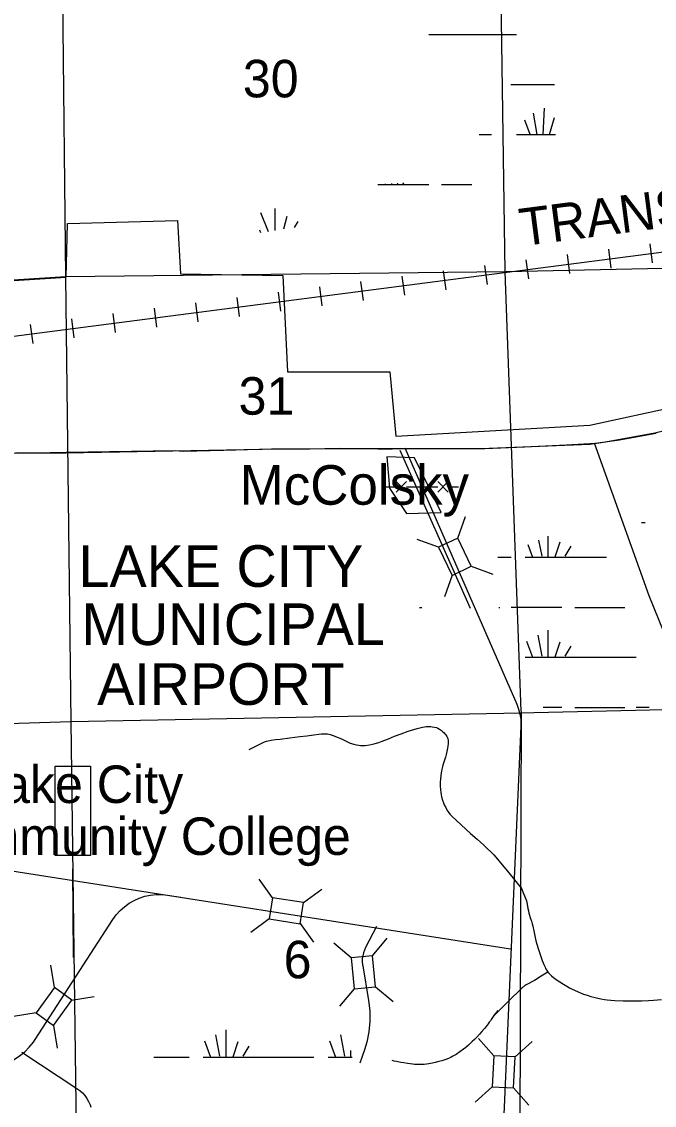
# Model space of a CAD drawing. Extents: x 2480962 to 2688785, y 277103 to 599240.
# Drawn here: x 2581065 to 2588660, y 429582 to 442588 of the extents above; entities that cross this region are included whole.
import ezdxf

# ---------------------------------------------------------------- set-up
doc = ezdxf.new("R2010")
doc.units = 0
for name, color, linetype in [('Airport Names', 7, 'Continuous'), ('Communities and Subdivisions Names without Post Office', 7, 'Continuous'), ('Culture Text', 7, 'Continuous'), ('Level 31', 7, 'Continuous'), ('Local Roads Improved', 7, 'Continuous'), ('Narrow River Creek and Branch and Slough', 7, 'Continuous'), ('National Forest', 7, 'Continuous'), ('Railroads', 7, 'Continuous'), ('Railroads Text', 7, 'Continuous'), ('Section Lines', 7, 'Continuous'), ('Section Numbers', 7, 'Continuous'), ('Swamps', 7, 'Continuous'), ('Township and Range lines', 7, 'Continuous'), ('Uninventoried Roads and Features', 7, 'Continuous'), ('US Routes Highway Center Lines', 7, 'Continuous')]:
    doc.layers.add(name, color=color, linetype=linetype)

msp = doc.modelspace()

# ---------------------------------------------------------------- linework, layer by layer
at = {"layer": 'Level 31'}
for points in [[(2585685.088, 436685.277), (2586102.648, 436695.984), (2585779.592, 437354.379), (2585447.686, 437365.085), (2585479.806, 436990.352)], [(2581468.79, 433650.981), (2581893.082, 433650.981), (2581893.082, 432580.147), (2581468.79, 432580.147)]]:
    msp.add_lwpolyline(points, close=True, dxfattribs=at)
at = {"layer": 'Local Roads Improved'}
for p, q in [((2587936.308, 437531.445), (2588594.548, 435701.76)), ((2585604.261, 437445.832), (2586449.622, 435547.445))]:
    msp.add_line(p, q, dxfattribs=at)
msp.add_lwpolyline([(2588594.548, 435701.76), (2588827.012, 435128.347), (2588845.475, 435089.248)], dxfattribs=at)
at = {"layer": 'Narrow River Creek and Branch and Slough'}
for points in [[(2583796.953, 433854.003), (2583876.732, 433893.422), (2583956.512, 433932.841), (2583981.138, 433943.532), (2584003.376, 433951.043), (2584023.267, 433956.422), (2584058.813, 433963.695), (2584113.097, 433971.295), (2584167.31, 433977.731), (2584286.038, 433992.284), (2584404.702, 434007.124), (2584489.098, 434018.689), (2584573.488, 434030.371), (2584634.138, 434037.975), (2584664.524, 434040.782), (2584694.855, 434042.461), (2584716.544, 434041.911), (2584735.368, 434039.553), (2584768.013, 434032.057), (2584792.29, 434024.356), (2584864.433, 433997.104), (2584882.884, 433989.637), (2584913.972, 433974.827), (2584959.79, 433951.23), (2584983.312, 433940.129), (2585007.844, 433930.304), (2585052.494, 433915.998), (2585086.352, 433907.69), (2585111.826, 433903.18), (2585130.922, 433900.918), (2585159.471, 433899.554), (2585187.803, 433900.911), (2585239.584, 433908.014), (2585278.43, 433915.803), (2585307.46, 433922.977), (2585350.667, 433935.803), (2585393.259, 433951.012), (2585467.11, 433981.18), (2585540.488, 434010.932), (2585621.813, 434041.418), (2585703.564, 434071.053), (2585746.473, 434085.313), (2585811.61, 434103.925), (2585877.327, 434120.752), (2585902.057, 434125.46), (2585920.896, 434127.357), (2585949.335, 434128.174), (2585977.627, 434127.299), (2585994.287, 434126.027), (2586022.804, 434121.455), (2586043.741, 434115.596), (2586059.235, 434109.577), (2586082.209, 434097.541), (2586093.602, 434090.02), (2586104.948, 434081.407), (2586122.142, 434066.532), (2586135.841, 434052.994), (2586146.695, 434040.755), (2586155.254, 434029.749), (2586167.944, 434009.831), (2586175.398, 433994.351), (2586179.739, 433982.441), (2586184.115, 433964.101), (2586185.765, 433945.201), (2586185.45, 433926.093), (2586182.55, 433892.348), (2586178.703, 433866.953), (2586170.819, 433829.059), (2586161.122, 433791.827), (2586151.236, 433759.98), (2586134.954, 433712.594), (2586120.327, 433664.639), (2586111.704, 433628.31), (2586105.275, 433596.166), (2586096.628, 433539.367), (2586092.401, 433496.528), (2586090.545, 433464.386), (2586089.944, 433416.336), (2586092.048, 433368.712), (2586095.416, 433336.737), (2586100.001, 433308.947), (2586105.259, 433284.796), (2586117.244, 433242.964), (2586128.539, 433212.002), (2586138.3, 433189.04), (2586154.997, 433155.059), (2586174.146, 433121.685), (2586186.317, 433102.944), (2586205.803, 433077.186), (2586227.76, 433053.748), (2586339.144, 432948.617), (2586452.049, 432845.464), (2586532.25, 432775.405), (2586612.16, 432704.983), (2586649.934, 432670.141), (2586704.952, 432616.177), (2586731.261, 432588.08), (2586756.485, 432559.024), (2586911.472, 432372.693), (2587066.459, 432186.361)], [(2587053.651, 432211.265), (2587082.183, 432144.596), (2587110.716, 432077.927), (2587119.228, 432055.223), (2587125.186, 432034.872), (2587133.262, 431998.491), (2587143.045, 431943.137), (2587148.454, 431915.607), (2587155.167, 431888.482), (2587174.528, 431825.434), (2587184.391, 431793.948), (2587193.606, 431762.296), (2587201.477, 431731.627), (2587213.502, 431677.508), (2587230.108, 431595.932), (2587239.075, 431555.287), (2587249.293, 431514.934), (2587263.945, 431465.771), (2587288.748, 431392.973), (2587314.934, 431320.477), (2587325.385, 431292.258), (2587333.724, 431271.39), (2587347.582, 431240.553), (2587355.33, 431225.34), (2587363.753, 431210.257), (2587371.031, 431198.521), (2587385.986, 431177.808), (2587400.353, 431160.94), (2587413.804, 431147.032), (2587426.179, 431135.444), (2587449.023, 431116.287), (2587466.999, 431102.695), (2587495.017, 431083.237), (2587523.925, 431064.498), (2587568.715, 431036.739), (2587607.958, 431013.62), (2587642.451, 430994.358), (2587672.825, 430978.291), (2587699.602, 430964.869), (2587747.035, 430942.887), (2587783.203, 430927.733), (2587810.725, 430917.157), (2587852.739, 430902.618), (2587895.748, 430889.748), (2587931.907, 430880.158), (2587963.559, 430872.433), (2588019.031, 430860.591), (2588060.747, 430853.265), (2588092.123, 430848.731), (2588139.368, 430843.605), (2588186.877, 430840.651), (2588287.271, 430837.458), (2588362.611, 430836.114), (2588419.111, 430835.886), (2588503.808, 430837.074), (2588588.382, 430840.45), (2588651.731, 430844.72), (2588746.72, 430852.658)], [(2587381.42, 431180.917), (2587302.01, 431131.358), (2587222.598, 431081.799), (2587204.108, 431071.094), (2587136.643, 431037.467), (2587120.239, 431028.491), (2587108.337, 431021.24), (2587099.697, 431015.425), (2587087.292, 431005.974), (2587081.376, 431000.874), (2587075.673, 430995.493), (2586901.794, 430823.57), (2586727.915, 430651.646)], [(2586781.745, 430719.976), (2586773.944, 430711.515), (2586768.191, 430705.114), (2586763.949, 430700.26), (2586757.729, 430692.859), (2586751.715, 430685.27), (2586742.124, 430672.3), (2586726.182, 430649.036), (2586703.061, 430613.599), (2586691.276, 430596.026), (2586678.983, 430578.79), (2586664.854, 430560.105), (2586639.478, 430528.022), (2586619.946, 430504.379), (2586589.925, 430469.4), (2586559.14, 430434.768), (2586527.849, 430400.859), (2586499.922, 430372.017), (2586474.986, 430347.433), (2586430.029, 430305.928), (2586395.033, 430276.107), (2586367.97, 430254.501), (2586325.916, 430223.35), (2586281.928, 430193.752), (2586257.033, 430178.778), (2586234.903, 430166.926), (2586215.281, 430157.416), (2586197.918, 430149.688), (2586167.109, 430137.336), (2586143.658, 430128.906), (2586107.947, 430117.318), (2586071.618, 430106.643), (2586028.389, 430095.054), (2585995.927, 430087.426), (2585971.515, 430082.477), (2585953.153, 430079.275), (2585925.496, 430075.399), (2585897.672, 430072.776), (2585880.537, 430071.795), (2585865.511, 430071.28), (2585839.17, 430071.139), (2585819.402, 430071.657), (2585804.585, 430072.39), (2585782.395, 430074.032), (2585760.275, 430076.316), (2585697.588, 430084.296), (2585650.774, 430091.306), (2585615.784, 430097.333), (2585563.499, 430107.902), (2585537.45, 430113.986), (2585511.465, 430120.671)]]:
    msp.add_lwpolyline(points, dxfattribs=at)
at = {"layer": 'National Forest'}
for p, q in [((2587885.054, 437743.344), (2604779.768, 441439.448)), ((2581597.854, 439523.385), (2581614.328, 440165.171)), ((2581614.328, 440165.171), (2582934.481, 440201.866)), ((2582934.481, 440201.866), (2582971.167, 439559.444)), ((2576865.445, 439211.118), (2581597.854, 439523.385)), ((2582971.167, 439559.444), (2584199.627, 439541.367)), ((2584199.627, 439541.367), (2584254.634, 438385.495)), ((2584254.634, 438385.495), (2585483.109, 438385.495)), ((2585483.109, 438385.495), (2585556.451, 437614.913)), ((2585556.451, 437614.913), (2587885.054, 437743.344))]:
    msp.add_line(p, q, dxfattribs=at)
at = {"layer": 'Railroads'}
for p, q in [((2588109.543, 439856.245), (2588139.144, 439628.158)), ((2588605.385, 439920.595), (2588634.986, 439692.508)), ((2587117.859, 439727.545), (2587147.46, 439499.458)), ((2587613.701, 439791.895), (2587643.302, 439563.808)), ((2586126.176, 439598.845), (2586155.777, 439370.758)), ((2586622.018, 439663.195), (2586651.619, 439435.108)), ((2585134.492, 439470.145), (2585164.093, 439242.058)), ((2585630.334, 439534.495), (2585659.935, 439306.408)), ((2584142.809, 439341.445), (2584172.41, 439113.357)), ((2584638.651, 439405.795), (2584668.252, 439177.707)), ((2583151.125, 439212.745), (2583180.726, 438984.657)), ((2583646.967, 439277.095), (2583676.568, 439049.007)), ((2582159.442, 439084.045), (2582189.043, 438855.957)), ((2582655.283, 439148.395), (2582684.884, 438920.307)), ((2581167.758, 438955.345), (2581197.359, 438727.257)), ((2581663.6, 439019.695), (2581693.201, 438791.607))]:
    msp.add_line(p, q, dxfattribs=at)
for points in [[(2535189.55, 474029.408), (2536089.7, 471644.944), (2536291.253, 471185.4), (2536531.488, 470762.342), (2552586.883, 445559.036), (2552586.884, 445559.036), (2553075.384, 444874.143), (2553427.841, 444460.531), (2556691.947, 440882.519), (2556841.764, 440734.641), (2557006.218, 440603.234), (2557183.506, 440489.737), (2557371.687, 440395.394), (2557568.699, 440321.239), (2557735.519, 440276.028), (2568072.12, 437946.462), (2568887.934, 437807.005), (2569361.53, 437765.755), (2570495.789, 437701.245), (2571983.523, 437694.622), (2573132.142, 437796.523), (2616563.163, 443432.973)], [(2536531.488, 470762.342), (2552586.883, 445559.036), (2552586.884, 445559.036), (2553075.384, 444874.143), (2553427.841, 444460.531), (2556691.947, 440882.519), (2556841.764, 440734.641), (2557006.218, 440603.234), (2557183.506, 440489.737), (2557371.687, 440395.394), (2557568.699, 440321.239), (2557735.519, 440276.028), (2568072.12, 437946.462), (2568887.934, 437807.005), (2569361.53, 437765.755), (2570495.789, 437701.245), (2571983.523, 437694.622), (2573132.142, 437796.523), (2616563.163, 443432.973)]]:
    msp.add_lwpolyline(points, dxfattribs=at)
at = {"layer": 'Section Lines'}
for p, q in [((2586784.724, 444913.261), (2586864.969, 439584.271)), ((2586880.856, 439584.447), (2581594.962, 439525.871)), ((2586864.969, 439584.271), (2587059.147, 434314.693)), ((2592187.234, 439703.594), (2586880.856, 439584.447)), ((2581594.965, 439525.872), (2576804.544, 439209.89)), ((2587059.962, 434307.013), (2587043.962, 428976.191))]:
    msp.add_line(p, q, dxfattribs=at)
at = {"layer": 'Swamps'}
for p, q in [((2585953.915, 442435.334), (2587003.912, 442435.354)), ((2587325.436, 441235.382), (2587342.672, 441551.459)), ((2587169.362, 441235.518), (2587103.889, 441407.384)), ((2587254.436, 441235.431), (2587208.181, 441489.814)), ((2587402.122, 441235.562), (2587460.354, 441439.383)), ((2587525.451, 436340.719), (2587465.042, 436159.482)), ((2587658.356, 436292.392), (2587585.865, 436171.566)), ((2587109.15, 436159.475), (2587709.149, 436159.487)), ((2586940.911, 435559.466), (2587550.138, 435559.479)), ((2587705.993, 435556.864), (2588305.992, 435556.876)), ((2587259.656, 435225.28), (2587307.988, 434971.551)), ((2587380.478, 435285.694), (2587380.482, 434959.47)), ((2587126.752, 435152.783), (2587199.249, 434959.467)), ((2587525.466, 435140.709), (2587465.058, 434959.472)), ((2587658.372, 435092.382), (2587585.88, 434971.557)), ((2587109.166, 434959.465), (2587709.164, 434959.477)), ((2587709.164, 434959.477), (2588440.018, 434959.492)), ((2587706.009, 434356.854), (2588306.008, 434356.866)), ((2581687.553, 431356.789), (2581677.716, 432420.44)), ((2583514.461, 430487.411), (2583514.466, 430161.187)), ((2583260.736, 430354.5), (2583333.232, 430161.183)), ((2583393.639, 430426.997), (2583441.972, 430173.268)), ((2584760.732, 430354.531), (2584833.228, 430161.215)), ((2584893.636, 430427.028), (2584941.968, 430173.299)), ((2583659.45, 430342.426), (2583599.041, 430161.189)), ((2583792.355, 430294.099), (2583719.864, 430173.274)), ((2583243.149, 430161.182), (2583843.148, 430161.194)), ((2583843.148, 430161.194), (2584574.002, 430161.209))]:
    msp.add_line(p, q, dxfattribs=at)
for points in [[(2586938.194, 441835.348), (2587460.157, 441835.358)], [(2586557.359, 441235.335), (2586703.929, 441235.338)], [(2587003.928, 441235.344), (2587471.659, 441235.353)], [(2585340.798, 440635.307), (2585953.939, 440635.319)], [(2585369.62, 440636.294), (2585369.418, 440636.825)], [(2585431.942, 440635.373), (2585431.207, 440640.104)], [(2585510.104, 440635.329), (2585510.274, 440644.298)], [(2585577.203, 440635.121), (2585579.885, 440647.991)], [(2585639.399, 440634.815), (2585651.923, 440651.813)], [(2586103.938, 440635.322), (2586469.988, 440635.329)], [(2583933.456, 440297.952), (2584022.442, 440071.065)], [(2584102.607, 440346.284), (2584102.61, 440082.52)], [(2584247.595, 440249.628), (2584209.644, 440097.812)], [(2584380.5, 440189.219), (2584337.868, 440116.133)], [(2583920.894, 440089.118), (2583933.985, 440058.427)], [(2588506.818, 436577.163), (2588549.626, 436577.164)], [(2587271.022, 436365.542), (2587307.972, 436171.561)], [(2587380.463, 436411.44), (2587380.466, 436159.48)], [(2587142.214, 436311.522), (2587199.233, 436159.477)], [(2586779.653, 436159.468), (2586940.007, 436159.471)], [(2587709.149, 436159.487), (2588085.118, 436159.494)], [(2585840.526, 435556.826), (2585868.779, 435556.827)], [(2586795.038, 435556.845), (2586805.996, 435556.846)], [(2587326.286, 434359.464), (2587550.154, 434359.469)], [(2588440.923, 434359.487), (2588599.738, 434359.49)], [(2585014.461, 430239.489), (2585014.462, 430161.219)], [(2582653.299, 430161.169), (2583074.006, 430161.178)], [(2584743.146, 430161.213), (2585031.666, 430161.219)]]:
    msp.add_lwpolyline(points, dxfattribs=at)
at = {"layer": 'Township and Range lines'}
for p, q in [((2581594.962, 439525.871), (2581539.965, 444805.607)), ((2581661.367, 434188.345), (2581594.965, 439525.872)), ((2587039.724, 434293.194), (2592320.257, 434417.727)), ((2581661.367, 434188.324), (2587059.922, 434293.671)), ((2576302.124, 434025.858), (2581661.367, 434188.345)), ((2581728.537, 428789.065), (2581661.367, 434188.324))]:
    msp.add_line(p, q, dxfattribs=at)
at = {"layer": 'Uninventoried Roads and Features'}
for p, q in [((2585666.734, 437471.334), (2587009.284, 434396.404)), ((2585435.01, 437004.91), (2585560.01, 437004.912)), ((2585560.008, 437067.412), (2585685.011, 436942.415)), ((2585685.009, 437067.415), (2585560.011, 436942.412)), ((2585685.01, 437004.915), (2586060.01, 437004.924)), ((2586060.009, 437067.424), (2586185.012, 436942.427)), ((2586185.009, 437067.427), (2586060.012, 436942.424)), ((2586185.01, 437004.927), (2586310.01, 437004.93)), ((2586301.822, 436390.243), (2586394.294, 436649.182)), ((2586070.468, 436280.647), (2585811.528, 436373.119)), ((2586301.822, 436390.243), (2586070.468, 436280.648)), ((2586462.362, 436051.344), (2586301.822, 436390.243)), ((2586070.468, 436280.648), (2586231.008, 435941.749)), ((2586231.646, 435943.536), (2586139.174, 435684.597)), ((2586231.008, 435941.749), (2586462.362, 436051.344)), ((2586462.362, 436051.344), (2586721.302, 435958.872)), ((2587058.282, 434132.717), (2586784.847, 427952.563)), ((2580895.218, 432405.263), (2586934.904, 431462.021)), ((2584076.674, 432073.334), (2583914.591, 432295.436)), ((2584447.179, 432015.451), (2584669.281, 432177.534)), ((2582815.666, 432105.339), (2582974.859, 432080.477)), ((2584076.674, 432073.334), (2584037.159, 431820.402)), ((2584447.179, 432015.452), (2584076.674, 432073.334)), ((2584407.664, 431762.52), (2584447.179, 432015.452)), ((2581226.703, 430371.616), (2582160.861, 431812.635)), ((2584037.159, 431820.402), (2583815.057, 431658.319)), ((2584037.159, 431820.402), (2584407.664, 431762.52)), ((2584406.546, 431764.053), (2584568.629, 431541.951)), ((2585326.451, 431729.524), (2585193.894, 431478.456)), ((2585022.51, 431354.078), (2584811.15, 431529.94)), ((2585277.441, 431377.448), (2585453.303, 431588.807)), ((2581459.656, 430994.464), (2581416.208, 431265.965)), ((2585277.441, 431377.448), (2585022.51, 431354.078)), ((2585022.51, 431354.078), (2585056.743, 430980.644)), ((2585158.612, 431258.177), (2585229.21, 430842.241)), ((2585311.674, 431004.014), (2585277.441, 431377.448)), ((2585056.743, 430980.644), (2585311.674, 431004.014)), ((2585311.674, 431004.014), (2585523.033, 430828.152)), ((2581459.656, 430994.464), (2581239.723, 430690.729)), ((2581667.005, 430844.323), (2581459.656, 430994.464)), ((2581665.131, 430844.023), (2581936.632, 430887.471)), ((2585057.957, 430982.103), (2584882.095, 430770.744)), ((2581447.072, 430540.588), (2581667.005, 430844.323)), ((2581239.723, 430690.729), (2580968.222, 430647.281)), ((2581239.723, 430690.729), (2581447.072, 430540.588)), ((2581447.072, 430540.588), (2581490.52, 430269.087)), ((2586734.123, 430178.305), (2586550.183, 430382.674)), ((2581066.519, 430218.583), (2581727.905, 429785.166)), ((2585180.695, 430247.785), (2585125.847, 430088.169)), ((2586988.358, 430163.586), (2587192.726, 430347.526)), ((2586734.123, 430178.305), (2586714.422, 429803.824)), ((2586989.768, 430164.856), (2586734.123, 430178.305)), ((2586970.067, 429790.375), (2586989.768, 430164.856)), ((2586714.422, 429803.824), (2586510.053, 429619.884)), ((2586714.422, 429803.824), (2586970.067, 429790.375)), ((2586970.068, 429790.375), (2587154.008, 429586.006))]:
    msp.add_line(p, q, dxfattribs=at)
for points in [[(2587009.284, 434396.404), (2587031.125, 434338.254), (2587046.769, 434278.14), (2587056.043, 434216.721), (2587058.847, 434154.667), (2587058.282, 434132.717)], [(2582160.861, 431812.635), (2582201.37, 431868.485), (2582247.495, 431919.796), (2582298.731, 431966.004), (2582354.517, 432006.603), (2582414.239, 432041.149), (2582477.246, 432069.262), (2582542.847, 432090.635), (2582610.322, 432105.035), (2582678.932, 432112.302), (2582747.926, 432112.357), (2582815.666, 432105.339)], [(2585193.894, 431478.456), (2585178.627, 431445.463), (2585166.891, 431411.056), (2585158.817, 431375.609), (2585154.492, 431339.514), (2585153.964, 431303.163), (2585157.237, 431266.957), (2585158.612, 431258.177)], [(2585229.21, 430842.241), (2585243.808, 430716.699), (2585245.205, 430590.32), (2585233.383, 430464.487), (2585208.474, 430340.579), (2585180.695, 430247.785)], [(2580600.679, 430029.683), (2580679.036, 430034.119), (2580756.501, 430046.721), (2580832.224, 430067.351), (2580905.376, 430095.785), (2580975.155, 430131.708), (2581040.797, 430174.729), (2581101.583, 430224.376), (2581156.846, 430280.105), (2581205.982, 430341.304), (2581226.702, 430371.616)], [(2581727.905, 429785.166), (2581762.495, 429759.816), (2581794.246, 429730.987), (2581822.81, 429698.998), (2581847.874, 429664.198), (2581869.162, 429626.969), (2581886.443, 429587.719), (2581895.202, 429562.09)]]:
    msp.add_lwpolyline(points, dxfattribs=at)
at = {"layer": 'US Routes Highway Center Lines'}
for points in [[(2617060.11, 443239.087), (2615376.372, 443017.542), (2612708.978, 442698.519), (2609660.528, 442308.601), (2608951.586, 442219.983), (2606718.418, 441927.544), (2606168.988, 441812.341), (2604946.063, 441519.903), (2602774.929, 440997.058), (2600515.176, 440483.075), (2600231.599, 440403.319), (2596713.475, 439561.45), (2593452.342, 438790.476), (2592769.985, 438639.826), (2588666.983, 437647.307), (2588073.244, 437540.966), (2587887.147, 437514.38), (2586575.604, 437461.21), (2584758.941, 437461.21), (2583952.519, 437452.348), (2581595.287, 437408.039), (2580992.686, 437408.039), (2580886.345, 437390.316)], [(2588683.755, 437645.61), (2588241.698, 437567.022), (2587953.543, 437524.454), (2587606.447, 437504.807), (2587102.175, 437481.886), (2586624.099, 437462.239), (2585972.475, 437462.239), (2585514.047, 437458.964), (2585340.499, 437458.964), (2584878.795, 437465.513), (2584525.15, 437458.964), (2584063.447, 437455.69), (2583493.685, 437442.592), (2583002.511, 437429.494), (2582904.277, 437436.043), (2581597.754, 437416.396), (2581021.444, 437406.572)]]:
    msp.add_lwpolyline(points, dxfattribs=at)

# ---------------------------------------------------------------- texts
at = {"layer": 'Airport Names'}
for s, p in [('LAKE CITY', (2581748.061, 435804.153)), ('MUNICIPAL ', (2581784.06, 435106.196))]:
    msp.add_text(s, height=500, dxfattribs=at).set_placement(p)
msp.add_text('AIRPORT', height=500, rotation=0.0290972, dxfattribs=at).set_placement((2581971.404, 434387.194))
at = {"layer": 'Communities and Subdivisions Names without Post Office'}
msp.add_text('McColsky', height=475, rotation=0.0011083, dxfattribs=at).set_placement((2583682.519, 436790.309))
at = {"layer": 'Culture Text'}
for s, rotation, p in [('Lake City', 0.0291056, (2580494.968, 433209.93)), ('Community College', 0.0291111, (2579765.693, 432585.496))]:
    msp.add_text(s, height=450, rotation=rotation, dxfattribs=at).set_placement(p)
at = {"layer": 'Railroads Text'}
msp.add_text(' TRANSPORTATION', height=450, rotation=7.4185972, dxfattribs=at).set_placement((2586905.559, 439870.888))
at = {"layer": 'Section Numbers'}
for s, rotation, p in [('30', 359.9795861, (2583720.139, 441679.614)), ('31', 359.9796417, (2583668.936, 437871.351)), ('6', 359.9796889, (2584209.769, 431107.362))]:
    msp.add_text(s, height=450, rotation=rotation, dxfattribs=at).set_placement(p)

doc.saveas('drawing.dxf')
